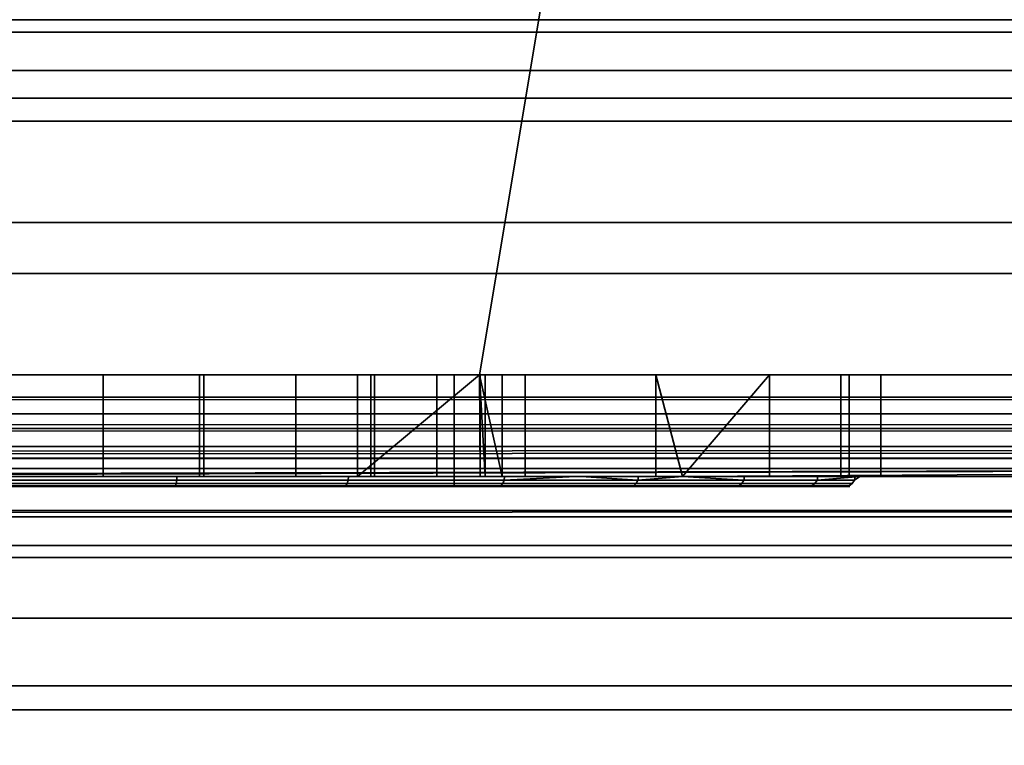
# Model space of a CAD drawing. Header units: millimetres. Extents: x -603 to 3703, y -115 to 249.
# Tile 403 of 656: x 1094.22 to 1103.92, y -33.65 to -26.5. Entities that reach past the tile are written whole.
import ezdxf

# ---------------------------------------------------------------- set-up
doc = ezdxf.new("R2010")
doc.units = ezdxf.units.MM
doc.layers.add('152', color=7, linetype='Continuous', true_color=0xffffff)

# ---------------------------------------------------------------- blocks, each defined once
blk = doc.blocks.new('UG_SURFACE_082')
at = {"layer": '152', "color": 252, "linetype": 'Continuous', "lineweight": 35}
for points in [[(1081.975, -17, 1167.5), (1031.9999, -17, 1167.5), (1031.9999, -30, 1167.5), (1114, -30, 1167.5)], [(1114, -30, 1002.5001), (1031.9999, -30, 1002.5001), (1031.9999, -17, 1002.5001), (1081.975, -17, 1002.5001)], [(1114, -30, 1167.5), (1085.375, -17, 1167.5), (1081.975, -17, 1167.5)], [(1114, -30, 1002.5001), (1081.975, -17, 1002.5001), (1085.375, -17, 1002.5001)], [(1114, -30, 1167.5), (1087.25, -17, 1167.5), (1085.375, -17, 1167.5)], [(1114, -30, 1002.5001), (1085.375, -17, 1002.5001), (1087.25, -17, 1002.5001)], [(1114, -30, 1167.5), (1100.75, -17, 1167.5), (1087.25, -17, 1167.5)], [(1114, -30, 1002.5001), (1087.25, -17, 1002.5001), (1100.75, -17, 1002.5001)], [(1114, -30, 1167.5), (1106.025, -17, 1167.5), (1100.75, -17, 1167.5)], [(1114, -30, 1002.5001), (1100.75, -17, 1002.5001), (1106.025, -17, 1002.5001)], [(1089.25, -30, 1003.5), (1098.75, -30, 1003.5), (1100.75, -18, 1003.5), (1087.25, -18, 1003.5)], [(1087.25, -18, 1166.5), (1100.75, -18, 1166.5), (1098.75, -30, 1166.5), (1089.25, -30, 1166.5)], [(1098.75, -30, 1003.5), (1106.025, -30, 1003.5), (1106.025, -18, 1003.5), (1100.75, -18, 1003.5)], [(1100.75, -18, 1166.5), (1106.025, -18, 1166.5), (1106.025, -30, 1166.5), (1098.75, -30, 1166.5)], [(1114, -30, 1167.5), (1031.9999, -30, 1167.5), (1031.9999, -30.3827, 1167.4238), (1113.9685, -30.3827, 1167.4238)], [(1113.9685, -30.3827, 1002.5761), (1031.9999, -30.3827, 1002.5761), (1031.9999, -30, 1002.5001), (1114, -30, 1002.5001)], [(1094, -30, 1087), (1092.9605, -30, 1086.8907), (1089.25, -30, 1093.25), (1098.75, -30, 1093.25)], [(1094, -30, 1145), (1096.0337, -30, 1145.4322), (1098.75, -30, 1126.75), (1089.25, -30, 1126.75)], [(1094, -30, 1155), (1092.9605, -30, 1154.8908), (1089.25, -30, 1166.5), (1098.75, -30, 1166.5)], [(1092.01, -30, 1007.7459), (1094, -30, 1007.35), (1098.75, -30, 1003.5), (1089.25, -30, 1003.5)], [(1089.25, -30, 1126.75), (1098.75, -30, 1126.75), (1098.5, -30, 1108.5), (1089.5, -30, 1108.5)], [(1089.5, -30, 1099.4999), (1098.5, -30, 1099.4999), (1098.75, -30, 1093.25), (1089.25, -30, 1093.25)], [(1098.5, -30, 1099.4999), (1089.5, -30, 1099.4999), (1089.5, -31.1, 1099.4999), (1098.5, -31.1, 1099.4999)], [(1089.5, -30, 1108.5), (1098.5, -30, 1108.5), (1098.5, -31.1, 1108.5), (1089.5, -31.1, 1108.5)], [(1094, -30, 1007.35), (1094, -31, 1007.35), (1095.9899, -31, 1007.7459), (1095.9899, -30, 1007.7459)], [(1097.5482, -30, 1039.9983), (1097.5482, -31, 1039.9983), (1094, -31, 1040.75), (1094, -30, 1040.75)], [(1094, -30, 1155), (1095.0396, -30, 1154.8908), (1095.0396, -31, 1154.8908), (1094, -31, 1155)], [(1094, -30, 1145), (1094, -31, 1145), (1096.0337, -31, 1145.4322), (1096.0337, -30, 1145.4322)], [(1094, -30, 1087), (1095.0396, -30, 1086.8907), (1095.0396, -31, 1086.8907), (1094, -31, 1087)], [(1094, -30, 1077), (1094, -31, 1077), (1096.0337, -31, 1077.4323), (1096.0337, -30, 1077.4323)], [(1098.75, -30, 1093.25), (1095.0396, -30, 1086.8907), (1094, -30, 1087)], [(1098.75, -30, 1166.5), (1095.0396, -30, 1154.8908), (1094, -30, 1155)], [(1097.5482, -30, 1039.9983), (1094, -30, 1040.75), (1094, -30, 1077), (1096.0337, -30, 1077.4323)], [(1098.75, -30, 1003.5), (1094, -30, 1007.35), (1095.9899, -30, 1007.7459)], [(1096.939, -30, 1154.0451), (1096.939, -31, 1154.0451), (1095.0396, -31, 1154.8908), (1095.0396, -30, 1154.8908)], [(1096.939, -30, 1086.045), (1096.939, -31, 1086.045), (1095.0396, -31, 1086.8907), (1095.0396, -30, 1086.8907)], [(1098.75, -30, 1093.25), (1096.939, -30, 1086.045), (1095.0396, -30, 1086.8907)], [(1098.75, -30, 1166.5), (1096.939, -30, 1154.0451), (1095.0396, -30, 1154.8908)], [(1095.9899, -30, 1007.7459), (1095.9899, -31, 1007.7459), (1097.677, -31, 1008.873), (1097.677, -30, 1008.873)], [(1095.9899, -30, 1007.7459), (1097.677, -30, 1008.873), (1098.75, -30, 1003.5)], [(1096.0337, -30, 1145.4322), (1096.0337, -31, 1145.4322), (1097.7157, -31, 1146.6544), (1097.7157, -30, 1146.6544)], [(1096.0337, -30, 1077.4323), (1096.0337, -31, 1077.4323), (1097.7157, -31, 1078.6543), (1097.7157, -30, 1078.6543)], [(1098.75, -30, 1126.75), (1096.0337, -30, 1145.4322), (1097.7157, -30, 1146.6544)], [(1096.0337, -30, 1077.4323), (1098.75, -30, 1039.1288), (1097.5482, -30, 1039.9983)], [(1098.75, -30, 1039.1288), (1096.0337, -30, 1077.4323), (1097.7157, -30, 1078.6543)], [(1098.3301, -30, 1152.5), (1098.3301, -31, 1152.5), (1096.939, -31, 1154.0451), (1096.939, -30, 1154.0451)], [(1098.3301, -30, 1084.5), (1098.3301, -31, 1084.5), (1096.939, -31, 1086.045), (1096.939, -30, 1086.045)], [(1098.3301, -30, 1084.5), (1096.939, -30, 1086.045), (1098.75, -30, 1093.25)], [(1098.3301, -30, 1152.5), (1096.939, -30, 1154.0451), (1098.75, -30, 1166.5)], [(1097.5482, -31, 1039.9983), (1097.5482, -30, 1039.9983), (1098.75, -30, 1039.1288)], [(1098.75, -30, 1039.1288), (1100.4868, -30, 1037.8723), (1100.4868, -31, 1037.8723), (1097.5482, -31, 1039.9983)], [(1098.75, -30, 1010.479), (1097.677, -30, 1008.873), (1097.677, -31, 1008.873), (1098.8041, -31, 1010.56)], [(1097.677, -30, 1008.873), (1098.75, -30, 1010.479), (1098.75, -30, 1003.5)], [(1098.75, -30, 1148.4457), (1097.7157, -30, 1146.6544), (1097.7157, -31, 1146.6544), (1098.7552, -31, 1148.4549)], [(1098.75, -30, 1080.4458), (1097.7157, -30, 1078.6543), (1097.7157, -31, 1078.6543), (1098.7552, -31, 1080.4549)], [(1097.7157, -30, 1078.6543), (1098.75, -30, 1080.4458), (1098.75, -30, 1039.1288)], [(1097.7157, -30, 1146.6544), (1098.75, -30, 1148.4457), (1098.75, -30, 1126.75)], [(1098.9726, -31, 1150.5226), (1098.3301, -31, 1152.5), (1098.3301, -30, 1152.5), (1098.75, -30, 1151.2078)], [(1098.9726, -31, 1082.5226), (1098.3301, -31, 1084.5), (1098.3301, -30, 1084.5), (1098.75, -30, 1083.2077)], [(1098.75, -30, 1093.25), (1098.75, -30, 1083.2077), (1098.3301, -30, 1084.5)], [(1098.75, -30, 1166.5), (1098.75, -30, 1151.2078), (1098.3301, -30, 1152.5)], [(1098.5, -31.1, 1108.5), (1098.5, -30, 1108.5), (1098.5, -30, 1108.1001)], [(1098.5, -30, 1108.1001), (1098.5, -30, 1099.9), (1098.5, -31.1, 1099.4999), (1098.5, -31.1, 1108.5)], [(1098.5, -30, 1099.9), (1098.5, -30, 1099.4999), (1098.5, -31.1, 1099.4999)], [(1098.75, -30, 1126.75), (1098.75, -30, 1108.1001), (1098.5, -30, 1108.1001), (1098.5, -30, 1108.5)], [(1098.5, -30, 1099.4999), (1098.5, -30, 1099.9), (1098.75, -30, 1099.9), (1098.75, -30, 1093.25)], [(1098.5, -30, 1108.1001), (1098.75, -30, 1108.1001), (1098.75, -30, 1099.9), (1098.5, -30, 1099.9)], [(1098.8041, -31, 1010.56), (1098.8041, -30, 1010.56), (1098.75, -30, 1010.479)], [(1098.7552, -31, 1148.4549), (1098.7552, -30, 1148.4549), (1098.75, -30, 1148.4457)], [(1098.75, -30, 1151.2078), (1098.9726, -30, 1150.5226), (1098.9726, -31, 1150.5226)], [(1098.7552, -31, 1080.4549), (1098.7552, -30, 1080.4549), (1098.75, -30, 1080.4458)], [(1098.75, -30, 1083.2077), (1098.9726, -30, 1082.5226), (1098.9726, -31, 1082.5226)], [(1106.025, -30, 1126.75), (1098.75, -30, 1126.75), (1098.75, -30, 1148.4457), (1098.7552, -30, 1148.4549)], [(1100.4868, -30, 1037.8723), (1098.75, -30, 1039.1288), (1098.75, -30, 1080.4458), (1098.7552, -30, 1080.4549)], [(1106.025, -30, 1003.5), (1098.75, -30, 1003.5), (1098.75, -30, 1010.479), (1098.8041, -30, 1010.56)], [(1098.9726, -30, 1082.5226), (1098.75, -30, 1083.2077), (1098.75, -30, 1093.25), (1106.025, -30, 1093.25)], [(1098.9726, -30, 1150.5226), (1098.75, -30, 1151.2078), (1098.75, -30, 1166.5), (1106.025, -30, 1166.5)], [(1106.025, -30, 1126.75), (1106.025, -30, 1108.1001), (1098.75, -30, 1108.1001), (1098.75, -30, 1126.75)], [(1106.025, -30, 1108.1001), (1106.025, -30, 1099.9), (1098.75, -30, 1099.9), (1098.75, -30, 1108.1001)], [(1106.025, -30, 1099.9), (1106.025, -30, 1093.25), (1098.75, -30, 1093.25), (1098.75, -30, 1099.9)], [(1098.7552, -30, 1148.4549), (1098.7552, -31, 1148.4549), (1098.9726, -31, 1150.5226), (1098.9726, -30, 1150.5226)], [(1098.7552, -30, 1080.4549), (1098.7552, -31, 1080.4549), (1098.9726, -31, 1082.5226), (1098.9726, -30, 1082.5226)], [(1098.7552, -30, 1148.4549), (1098.9726, -30, 1150.5226), (1106.025, -30, 1166.5), (1106.025, -30, 1126.75)], [(1102.3108, -30, 1034.7373), (1100.4868, -30, 1037.8723), (1098.7552, -30, 1080.4549), (1106.025, -30, 1033.975)], [(1098.7552, -30, 1080.4549), (1098.9726, -30, 1082.5226), (1106.025, -30, 1093.25), (1106.025, -30, 1033.975)], [(1098.8041, -30, 1010.56), (1098.8041, -31, 1010.56), (1099.2, -31, 1012.55), (1099.2, -30, 1012.55)], [(1106.025, -30, 1013.575), (1106.025, -30, 1003.5), (1098.8041, -30, 1010.56), (1099.2, -30, 1012.55)], [(1101.607, -30, 1027.676), (1099.2, -30, 1024.9628), (1099.2, -31, 1024.9628), (1100.75, -31, 1026.71)], [(1099.2, -31, 1013.575), (1099.2, -31, 1024.9628), (1099.2, -30, 1024.9628), (1099.2, -30, 1013.575)], [(1099.2, -30, 1013.575), (1099.2, -30, 1012.55), (1099.2, -31, 1012.55), (1099.2, -31, 1013.575)], [(1106.025, -30, 1013.575), (1099.2, -30, 1013.575), (1099.2, -30, 1024.9628), (1101.607, -30, 1027.676)], [(1099.2, -30, 1012.55), (1099.2, -30, 1013.575), (1106.025, -30, 1013.575)], [(1100.4868, -30, 1037.8723), (1102.3108, -30, 1034.7373), (1102.3108, -31, 1034.7373), (1100.75, -31, 1037.4199)], [(1100.75, -31, 1037.4199), (1100.4868, -31, 1037.8723), (1100.4868, -30, 1037.8723)], [(1100.75, -31, 1026.71), (1101.607, -31, 1027.676), (1101.607, -30, 1027.676)], [(1101.607, -30, 1027.676), (1101.607, -31, 1027.676), (1102.7069, -31, 1031.1321), (1102.7069, -30, 1031.1321)], [(1101.607, -30, 1027.676), (1102.7069, -30, 1031.1321), (1106.025, -30, 1033.975), (1106.025, -30, 1013.575)], [(1102.3946, -31, 1033.975), (1102.3108, -31, 1034.7373), (1102.3108, -30, 1034.7373), (1102.3946, -30, 1033.975)], [(1106.025, -30, 1033.975), (1102.3946, -30, 1033.975), (1102.3108, -30, 1034.7373)], [(1102.3946, -30, 1033.975), (1102.7069, -30, 1031.1321), (1102.7069, -31, 1031.1321), (1102.3946, -31, 1033.975)], [(1102.7069, -30, 1031.1321), (1102.3946, -30, 1033.975), (1106.025, -30, 1033.975)], [(1113.9685, -30.3827, 1167.4238), (1031.9999, -30.3827, 1167.4238), (1031.9999, -30.7071, 1167.2071), (1113.8787, -30.7071, 1167.2071)], [(1113.8787, -30.7071, 1002.7928), (1031.9999, -30.7071, 1002.7928), (1031.9999, -30.3827, 1002.5761), (1113.9685, -30.3827, 1002.5761)], [(1113.8787, -30.7071, 1167.2071), (1031.9999, -30.7071, 1167.2071), (1031.9999, -30.9239, 1166.8826), (1113.7443, -30.9239, 1166.8826)], [(1113.7443, -30.9239, 1003.1173), (1031.9999, -30.9239, 1003.1173), (1031.9999, -30.7071, 1002.7928), (1113.8787, -30.7071, 1002.7928)], [(1113.7443, -30.9239, 1166.8826), (1031.9999, -30.9239, 1166.8826), (1031.9999, -31, 1166.5), (1081.975, -31, 1166.5)], [(1031.9999, -30.9239, 1003.1173), (1113.7443, -30.9239, 1003.1173), (1087.25, -31, 1003.5), (1085.375, -31, 1003.5)], [(1113.7443, -30.9239, 1166.8826), (1081.975, -31, 1166.5), (1085.375, -31, 1166.5)], [(1113.7443, -30.9239, 1166.8826), (1085.375, -31, 1166.5), (1087.25, -31, 1166.5)], [(1087.25, -31, 1166.5), (1100.75, -31, 1166.5), (1113.7443, -30.9239, 1166.8826)], [(1113.7443, -30.9239, 1003.1173), (1100.75, -31, 1003.5), (1087.25, -31, 1003.5)], [(1113.7443, -30.9239, 1166.8826), (1100.75, -31, 1166.5), (1106.025, -31, 1166.5)], [(1113.7443, -30.9239, 1003.1173), (1106.025, -31, 1003.5), (1100.75, -31, 1003.5)], [(1094, -31, 1155), (1095.0396, -31, 1154.8908), (1100.75, -31, 1166.5), (1087.25, -31, 1166.5)], [(1087.25, -31, 1091.2499), (1100.75, -31, 1091.2499), (1095.7673, -31, 1095.6857), (1092.2327, -31, 1095.6857)], [(1100.75, -31, 1128.75), (1087.25, -31, 1128.75), (1094, -31, 1112.5), (1097.4573, -31, 1111.7651)], [(1100.75, -31, 1091.2499), (1087.25, -31, 1091.2499), (1092.9605, -31, 1086.8907), (1094, -31, 1087)], [(1095.9899, -31, 1007.7459), (1094, -31, 1007.35), (1087.25, -31, 1003.5), (1100.75, -31, 1003.5)], [(1096.0337, -31, 1145.4322), (1094, -31, 1145), (1087.25, -31, 1128.75), (1100.75, -31, 1128.75)], [(1095.7657, -31.0383, 1095.6932), (1092.2344, -31.0383, 1095.6932), (1092.2327, -31, 1095.6857), (1095.7673, -31, 1095.6857)], [(1095.7612, -31.0707, 1095.7144), (1092.2388, -31.0707, 1095.7144), (1092.2344, -31.0383, 1095.6932), (1095.7657, -31.0383, 1095.6932)], [(1094, -31, 1087), (1095.0396, -31, 1086.8907), (1100.75, -31, 1091.2499)], [(1096.0337, -31, 1077.4323), (1094, -31, 1077), (1094, -31, 1040.75), (1097.5482, -31, 1039.9983)], [(1094, -31.0383, 1112.4924), (1097.4542, -31.0383, 1111.7582), (1097.4573, -31, 1111.7651), (1094, -31, 1112.5)], [(1094, -31.0707, 1112.4707), (1097.4454, -31.0707, 1111.7383), (1097.4542, -31.0383, 1111.7582), (1094, -31.0383, 1112.4924)], [(1095.0396, -31, 1154.8908), (1096.939, -31, 1154.0451), (1100.75, -31, 1166.5)], [(1095.0396, -31, 1086.8907), (1096.939, -31, 1086.045), (1100.75, -31, 1091.2499)], [(1098.979, -31.0707, 1097.1471), (1095.7612, -31.0707, 1095.7144), (1095.7657, -31.0383, 1095.6932), (1098.9918, -31.0383, 1097.1295)], [(1098.9918, -31.0383, 1097.1295), (1095.7657, -31.0383, 1095.6932), (1095.7673, -31, 1095.6857), (1098.9962, -31, 1097.1234)], [(1100.75, -31, 1091.2499), (1098.9962, -31, 1097.1234), (1095.7673, -31, 1095.6857)], [(1100.75, -31, 1003.5), (1097.677, -31, 1008.873), (1095.9899, -31, 1007.7459)], [(1100.75, -31, 1128.75), (1097.7157, -31, 1146.6544), (1096.0337, -31, 1145.4322)], [(1096.0337, -31, 1077.4323), (1097.5482, -31, 1039.9983), (1100.4868, -31, 1037.8723)], [(1100.75, -31, 1037.4199), (1097.7157, -31, 1078.6543), (1096.0337, -31, 1077.4323)], [(1100.4868, -31, 1037.8723), (1100.75, -31, 1037.4199), (1096.0337, -31, 1077.4323)], [(1096.939, -31, 1154.0451), (1098.3301, -31, 1152.5), (1100.75, -31, 1166.5)], [(1096.939, -31, 1086.045), (1098.3301, -31, 1084.5), (1100.75, -31, 1091.2499)], [(1097.4454, -31.0707, 1111.7383), (1100.2949, -31.0707, 1109.668), (1100.311, -31.0383, 1109.6826), (1097.4542, -31.0383, 1111.7582)], [(1099.7491, -31, 1110.1), (1097.4573, -31, 1111.7651), (1097.4542, -31.0383, 1111.7582), (1100.311, -31.0383, 1109.6826)], [(1097.4573, -31, 1111.7651), (1099.7491, -31, 1110.1), (1100.75, -31, 1110.1), (1100.75, -31, 1128.75)], [(1098.8041, -31, 1010.56), (1097.677, -31, 1008.873), (1100.75, -31, 1003.5)], [(1098.7552, -31, 1148.4549), (1097.7157, -31, 1146.6544), (1100.75, -31, 1128.75)], [(1098.7552, -31, 1080.4549), (1097.7157, -31, 1078.6543), (1100.75, -31, 1037.4199)], [(1098.3301, -31, 1152.5), (1098.9726, -31, 1150.5226), (1100.75, -31, 1166.5)], [(1098.3301, -31, 1084.5), (1098.9726, -31, 1082.5226), (1100.75, -31, 1091.2499)], [(1100.75, -31, 1128.75), (1100.75, -31, 1166.5), (1098.9726, -31, 1150.5226), (1098.7552, -31, 1148.4549)], [(1100.75, -31, 1037.4199), (1100.75, -31, 1091.2499), (1098.9726, -31, 1082.5226), (1098.7552, -31, 1080.4549)], [(1099.2, -31, 1012.55), (1098.8041, -31, 1010.56), (1100.75, -31, 1003.5), (1100.75, -31, 1013.575)], [(1101.3359, -31.0707, 1099.7646), (1098.979, -31.0707, 1097.1471), (1098.9918, -31.0383, 1097.1295), (1101.3546, -31.0383, 1099.7539)], [(1098.9918, -31.0383, 1097.1295), (1098.9962, -31, 1097.1234), (1099.6954, -31, 1097.9)], [(1099.6954, -31, 1097.9), (1100.75, -31, 1099.0711), (1101.3546, -31.0383, 1099.7539), (1098.9918, -31.0383, 1097.1295)], [(1100.75, -31, 1091.2499), (1100.75, -31, 1097.9), (1099.6954, -31, 1097.9), (1098.9962, -31, 1097.1234)], [(1100.75, -31, 1013.575), (1099.2, -31, 1013.575), (1099.2, -31, 1012.55)], [(1099.2, -31, 1013.575), (1100.75, -31, 1013.575), (1100.75, -31, 1026.71), (1099.2, -31, 1024.9628)], [(1099.6954, -31, 1097.9), (1100.75, -31, 1097.9), (1100.75, -31, 1099.0711)], [(1100.75, -31, 1110.1), (1099.7491, -31, 1110.1), (1100.3168, -31, 1109.6876)], [(1100.311, -31.0383, 1109.6826), (1100.3168, -31, 1109.6876), (1099.7491, -31, 1110.1)], [(1100.2949, -31.0707, 1109.668), (1102.0561, -31.0707, 1106.6176), (1102.0768, -31.0383, 1106.6242), (1100.311, -31.0383, 1109.6826)], [(1100.311, -31.0383, 1109.6826), (1102.0768, -31.0383, 1106.6242), (1102.0839, -31, 1106.6266), (1100.75, -31, 1108.9371)], [(1100.75, -31, 1108.9371), (1100.3168, -31, 1109.6876), (1100.311, -31.0383, 1109.6826)], [(1100.3168, -31, 1109.6876), (1100.75, -31, 1108.9371), (1100.75, -31, 1110.1)], [(1106.025, -31, 1110.1), (1100.75, -31, 1110.1), (1100.75, -31, 1108.9371), (1102.0839, -31, 1106.6266)], [(1106.025, -31, 1033.975), (1106.025, -31, 1091.2499), (1100.75, -31, 1091.2499), (1100.75, -31, 1037.4199)], [(1100.75, -31, 1037.4199), (1102.3108, -31, 1034.7373), (1106.025, -31, 1033.975)], [(1101.607, -31, 1027.676), (1100.75, -31, 1026.71), (1100.75, -31, 1013.575), (1106.025, -31, 1013.575)], [(1101.3613, -31, 1099.75), (1100.75, -31, 1099.0711), (1100.75, -31, 1097.9), (1106.025, -31, 1097.9)], [(1100.75, -31, 1166.5), (1100.75, -31, 1128.75), (1106.025, -31, 1128.75), (1106.025, -31, 1166.5)], [(1100.75, -31, 1128.75), (1100.75, -31, 1110.1), (1106.025, -31, 1110.1), (1106.025, -31, 1128.75)], [(1100.75, -31, 1097.9), (1100.75, -31, 1091.2499), (1106.025, -31, 1091.2499), (1106.025, -31, 1097.9)], [(1100.75, -31, 1013.575), (1100.75, -31, 1003.5), (1106.025, -31, 1003.5), (1106.025, -31, 1013.575)], [(1100.75, -31, 1099.0711), (1101.3613, -31, 1099.75), (1101.3546, -31.0383, 1099.7539)], [(1102.4243, -31.0707, 1103.1146), (1101.3359, -31.0707, 1099.7646), (1101.3546, -31.0383, 1099.7539), (1102.4458, -31.0383, 1103.1123)], [(1102.4458, -31.0383, 1103.1123), (1101.3546, -31.0383, 1099.7539), (1101.3613, -31, 1099.75), (1102.4535, -31, 1103.1115)], [(1102.4535, -31, 1103.1115), (1101.3613, -31, 1099.75), (1106.025, -31, 1097.9)], [(1102.7069, -31, 1031.1321), (1101.607, -31, 1027.676), (1106.025, -31, 1013.575), (1106.025, -31, 1033.975)], [(1102.0561, -31.0707, 1106.6176), (1102.4243, -31.0707, 1103.1146), (1102.4458, -31.0383, 1103.1123), (1102.0768, -31.0383, 1106.6242)], [(1102.0768, -31.0383, 1106.6242), (1102.4458, -31.0383, 1103.1123), (1102.5, -31, 1104)], [(1102.5, -31, 1104), (1102.0839, -31, 1106.6266), (1102.0768, -31.0383, 1106.6242)], [(1106.025, -31, 1110.1), (1102.0839, -31, 1106.6266), (1102.5, -31, 1104)], [(1102.3108, -31, 1034.7373), (1102.3946, -31, 1033.975), (1106.025, -31, 1033.975)], [(1106.025, -31, 1033.975), (1102.3946, -31, 1033.975), (1102.7069, -31, 1031.1321)], [(1102.4458, -31.0383, 1103.1123), (1102.4535, -31, 1103.1115), (1102.5, -31, 1104)], [(1102.5, -31, 1104), (1102.4535, -31, 1103.1115), (1106.025, -31, 1097.9), (1106.025, -31, 1110.1)], [(1098.5, -31.1, 1099.4999), (1089.5, -31.1, 1099.4999), (1089.0626, -31.1, 1097.2042), (1092.2536, -31.1, 1095.7836)], [(1089.5, -31.1, 1108.5), (1098.5, -31.1, 1108.5), (1094, -31.1, 1112.4001), (1090.5834, -31.1, 1111.6738)], [(1095.7544, -31.0924, 1095.7462), (1092.2456, -31.0924, 1095.7462), (1092.2388, -31.0707, 1095.7144), (1095.7612, -31.0707, 1095.7144)], [(1095.7465, -31.1, 1095.7836), (1092.2536, -31.1, 1095.7836), (1092.2456, -31.0924, 1095.7462), (1095.7544, -31.0924, 1095.7462)], [(1092.2536, -31.1, 1095.7836), (1095.7465, -31.1, 1095.7836), (1098.9374, -31.1, 1097.2042), (1098.5, -31.1, 1099.4999)], [(1094, -31.0924, 1112.4383), (1097.4321, -31.0924, 1111.7088), (1097.4454, -31.0707, 1111.7383), (1094, -31.0707, 1112.4707)], [(1094, -31.1, 1112.4001), (1097.4166, -31.1, 1111.6738), (1097.4321, -31.0924, 1111.7088), (1094, -31.0924, 1112.4383)], [(1098.5, -31.1, 1108.5), (1100.2424, -31.1, 1109.6207), (1097.4166, -31.1, 1111.6738), (1094, -31.1, 1112.4001)], [(1098.9374, -31.1, 1097.2042), (1095.7465, -31.1, 1095.7836), (1095.7544, -31.0924, 1095.7462), (1098.9599, -31.0924, 1097.1733)], [(1098.9599, -31.0924, 1097.1733), (1095.7544, -31.0924, 1095.7462), (1095.7612, -31.0707, 1095.7144), (1098.979, -31.0707, 1097.1471)], [(1097.4166, -31.1, 1111.6738), (1100.2424, -31.1, 1109.6207), (1100.2709, -31.0924, 1109.6463), (1097.4321, -31.0924, 1111.7088)], [(1097.4321, -31.0924, 1111.7088), (1100.2709, -31.0924, 1109.6463), (1100.2949, -31.0707, 1109.668), (1097.4454, -31.0707, 1111.7383)], [(1098.5, -31.1, 1108.5), (1098.5, -31.1, 1099.4999), (1101.2746, -31.1, 1099.8), (1102.3539, -31.1, 1103.122)], [(1102.3539, -31.1, 1103.122), (1101.9889, -31.1, 1106.5958), (1100.2424, -31.1, 1109.6207), (1098.5, -31.1, 1108.5)], [(1098.5, -31.1, 1099.4999), (1098.9374, -31.1, 1097.2042), (1101.2746, -31.1, 1099.8)], [(1101.2746, -31.1, 1099.8), (1098.9374, -31.1, 1097.2042), (1098.9599, -31.0924, 1097.1733), (1101.3077, -31.0924, 1099.7809)], [(1101.3077, -31.0924, 1099.7809), (1098.9599, -31.0924, 1097.1733), (1098.979, -31.0707, 1097.1471), (1101.3359, -31.0707, 1099.7646)], [(1100.2424, -31.1, 1109.6207), (1101.9889, -31.1, 1106.5958), (1102.0253, -31.0924, 1106.6076), (1100.2709, -31.0924, 1109.6463)], [(1100.2709, -31.0924, 1109.6463), (1102.0253, -31.0924, 1106.6076), (1102.0561, -31.0707, 1106.6176), (1100.2949, -31.0707, 1109.668)], [(1102.3539, -31.1, 1103.122), (1101.2746, -31.1, 1099.8), (1101.3077, -31.0924, 1099.7809), (1102.3921, -31.0924, 1103.1179)], [(1102.3921, -31.0924, 1103.1179), (1101.3077, -31.0924, 1099.7809), (1101.3359, -31.0707, 1099.7646), (1102.4243, -31.0707, 1103.1146)], [(1101.9889, -31.1, 1106.5958), (1102.3539, -31.1, 1103.122), (1102.3921, -31.0924, 1103.1179), (1102.0253, -31.0924, 1106.6076)], [(1102.0253, -31.0924, 1106.6076), (1102.3921, -31.0924, 1103.1179), (1102.4243, -31.0707, 1103.1146), (1102.0561, -31.0707, 1106.6176)]]:
    blk.add_3dface(points, dxfattribs=at)
blk = doc.blocks.new('UG_SURFACE_087')
at = {"layer": '152', "color": 250, "linetype": 'Continuous', "lineweight": 35}
for points in [[(1029.5, -25.6481, 0.7284), (1970.5, -25.6481, 0.7284), (1970.5, -26.6213, 1.3787), (1029.5, -26.6213, 1.3787)], [(1029.5, -27.5, 23.5), (1970.5, -27.5, 23.5), (1970.5, -26.5, 23.5), (1029.5, -26.5, 23.5)], [(1029.5, -26.6213, 1.3787), (1970.5, -26.6213, 1.3787), (1970.5, -27.2716, 2.3519), (1029.5, -27.2716, 2.3519)], [(1029.5, -27.2716, 2.3519), (1970.5, -27.2716, 2.3519), (1970.5, -27.5, 3.5), (1029.5, -27.5, 3.5)], [(1029.5, -27.5, 3.5), (1970.5, -27.5, 3.5), (1970.5, -27.5, 23.5), (1029.5, -27.5, 23.5)]]:
    blk.add_3dface(points, dxfattribs=at)
blk = doc.blocks.new('UG_SURFACE_088')
at = {"layer": '152', "color": 252, "linetype": 'Continuous', "lineweight": 35}
for points in [[(1029.5, -24.2276, 24), (1970.5, -24.2276, 24), (1970.5, -27.5, 24), (1029.5, -27.5, 24)], [(1029.5, -28.5, 30.5), (1970.5, -28.5, 30.5), (1970.5, -24.25, 30.5), (1029.5, -24.25, 30.5)], [(1029.5, -27, 28), (1970.5, -27, 28), (1970.5, -27.5, 29.5), (1029.5, -27.5, 29.5)], [(1029.5, -27.5, 26.5), (1970.5, -27.5, 26.5), (1970.5, -27, 28), (1029.5, -27, 28)], [(1029.5, -27.5, 0.5), (1970.5, -27.5, 0.5), (1970.5, -28.5, 0.5), (1029.5, -28.5, 0.5)], [(1029.5, -27.5, 24), (1970.5, -27.5, 24), (1970.5, -27.5, 0.5), (1029.5, -27.5, 0.5)], [(1029.5, -27.5, 29.5), (1970.5, -27.5, 29.5), (1970.5, -28.5, 29.5), (1029.5, -28.5, 29.5)], [(1029.5, -28.5, 26.5), (1970.5, -28.5, 26.5), (1970.5, -27.5, 26.5), (1029.5, -27.5, 26.5)], [(1029.5, -28.5, 0.5), (1970.5, -28.5, 0.5), (1970.5, -28.5, 26.5), (1029.5, -28.5, 26.5)], [(1029.5, -28.5, 29.5), (1970.5, -28.5, 29.5), (1970.5, -28.5, 30.5), (1029.5, -28.5, 30.5)]]:
    blk.add_3dface(points, dxfattribs=at)
blk = doc.blocks.new('UG_SURFACE_090')
at = {"layer": '152', "color": 43, "linetype": 'Continuous', "lineweight": 35}
for points in [[(1029, -34, 2017), (1971, -34, 2017), (1971, 0, 2017), (1029, 0, 2017)], [(1029, -29, 30.5), (1029, -13, 30.5), (1971, -13, 30.5), (1971, -29, 30.5)], [(1029, -34), (1029, -29), (1971, -29), (1971, -34)], [(1029, -29), (1029, -29, 30.5), (1971, -29, 30.5), (1971, -29)]]:
    blk.add_3dface(points, dxfattribs=at)
blk = doc.blocks.new('UG_SURFACE_152')
at = {"layer": '152', "color": 252, "linetype": 'Continuous', "lineweight": 35}
for points in [[(1023.5, -30.22, 2021.75), (1976.5, -30.22, 2021.75), (1976.5, 62.62, 2021.75), (1023.5, 62.62, 2021.75)], [(1025, -30.22, 2020.2501), (1025, 62.62, 2020.2501), (1975, 62.62, 2020.2501), (1975, -30.22, 2020.2501)], [(970, -13.3, 2075.2499), (970, -30.22, 2075.2499), (2030, -30.22, 2075.2499), (2030, -13.3, 2075.2499)], [(971.5, -13.3, 2073.75), (2028.5001, -13.3, 2073.75), (2028.5001, -30.22, 2073.75), (971.5, -30.22, 2073.75)], [(2030, -30.22, 2075.2499), (970, -30.22, 2075.2499), (970.0592, -30.8209, 2075.1908)], [(2029.9408, -30.8209, 2075.1908), (2030, -30.22, 2075.2499), (970.0592, -30.8209, 2075.1908)], [(971.5304, -30.5282, 2073.7197), (971.5, -30.22, 2073.75), (2028.5001, -30.22, 2073.75)], [(971.5304, -30.5282, 2073.7197), (2028.5001, -30.22, 2073.75), (2028.4696, -30.5282, 2073.7197)], [(1976.5303, -30.5282, 2021.7803), (1023.5, -30.22, 2021.75), (1023.4697, -30.5282, 2021.7803)], [(1976.5303, -30.5282, 2021.7803), (1976.5, -30.22, 2021.75), (1023.5, -30.22, 2021.75)], [(1024.9408, -30.8209, 2020.3092), (1975, -30.22, 2020.2501), (1975.0592, -30.8209, 2020.3092)], [(1024.9408, -30.8209, 2020.3092), (1025, -30.22, 2020.2501), (1975, -30.22, 2020.2501)], [(2028.4696, -30.5282, 2073.7197), (2028.3797, -30.8246, 2073.6296), (971.6203, -30.8246, 2073.6296), (971.5304, -30.5282, 2073.7197)], [(1023.4697, -30.5282, 2021.7803), (1023.3797, -30.8246, 2021.8704), (1976.6203, -30.8246, 2021.8704)], [(1023.4697, -30.5282, 2021.7803), (1976.6203, -30.8246, 2021.8704), (1976.5303, -30.5282, 2021.7803)], [(970.0592, -30.8209, 2075.1908), (970.2345, -31.3987, 2075.0155), (2029.7656, -31.3987, 2075.0155), (2029.9408, -30.8209, 2075.1908)], [(2028.0373, -31.3372, 2073.2872), (971.9627, -31.3372, 2073.2872), (971.6203, -30.8246, 2073.6296), (2028.3797, -30.8246, 2073.6296)], [(1976.6203, -30.8246, 2021.8704), (1023.3797, -30.8246, 2021.8704), (1023.0372, -31.3372, 2022.2127), (1976.9628, -31.3372, 2022.2127)], [(1975.0592, -30.8209, 2020.3092), (1024.7655, -31.3987, 2020.4844), (1024.9408, -30.8209, 2020.3092)], [(1975.0592, -30.8209, 2020.3092), (1975.2345, -31.3987, 2020.4844), (1024.7655, -31.3987, 2020.4844)], [(2027.5247, -31.6797, 2072.7746), (972.4753, -31.6797, 2072.7746), (971.9627, -31.3372, 2073.2872), (2028.0373, -31.3372, 2073.2872)], [(1976.9628, -31.3372, 2022.2127), (1023.0372, -31.3372, 2022.2127), (1022.5246, -31.6797, 2022.7253), (1977.4754, -31.6797, 2022.7253)], [(2029.7656, -31.3987, 2075.0155), (970.2345, -31.3987, 2075.0155), (970.9021, -32.3979, 2074.348), (2029.0978, -32.3979, 2074.348)], [(1975.9021, -32.3979, 2021.152), (1024.0979, -32.3979, 2021.152), (1024.7655, -31.3987, 2020.4844), (1975.2345, -31.3987, 2020.4844)], [(2026.9201, -31.8, 2072.17), (973.08, -31.8, 2072.17), (972.4753, -31.6797, 2072.7746), (2027.5247, -31.6797, 2072.7746)], [(1977.4754, -31.6797, 2022.7253), (1022.5246, -31.6797, 2022.7253), (1021.92, -31.8, 2023.33), (1978.08, -31.8, 2023.33)], [(973.08, -31.8, 2072.17), (2026.9201, -31.8, 2072.17), (1978.08, -31.8, 2023.33), (1021.92, -31.8, 2023.33)], [(2029.0978, -32.3979, 2074.348), (970.9021, -32.3979, 2074.348), (971.9014, -33.0656, 2073.3488), (2028.0986, -33.0656, 2073.3488)], [(1976.9013, -33.0656, 2022.1512), (1023.0987, -33.0656, 2022.1512), (1024.0979, -32.3979, 2021.152), (1975.9021, -32.3979, 2021.152)], [(2028.0986, -33.0656, 2073.3488), (971.9014, -33.0656, 2073.3488), (973.08, -33.3, 2072.17), (2026.9201, -33.3, 2072.17)], [(1978.08, -33.3, 2023.33), (1021.92, -33.3, 2023.33), (1023.0987, -33.0656, 2022.1512), (1976.9013, -33.0656, 2022.1512)], [(973.08, -33.3, 2072.17), (1021.92, -33.3, 2023.33), (1978.08, -33.3, 2023.33), (2026.9201, -33.3, 2072.17)]]:
    blk.add_3dface(points, dxfattribs=at)

msp = doc.modelspace()

# ---------------------------------------------------------------- linework, layer by layer
at = {"layer": '152', "color": 252, "linetype": 'Continuous', "lineweight": -3, "true_color": 0x939598}
for p, q in [((1964.5, -26.5, 23.5), (1029.5, -26.5, 23.5)), ((1964.5, -26.5, 8), (1029.5, -26.5, 8)), ((1970.5, -26.5, 6.5), (1029.5, -26.5, 6.5)), ((1970.5, -26.5, 23.5), (1029.5, -26.5, 23.5)), ((1970.5, -26.5, 3.5), (1029.5, -26.5, 3.5)), ((1970.5, -26.5, 5.5), (1029.5, -26.5, 5.5)), ((1970.5, -27, 28), (1029.5, -27, 28)), ((1970.5, -27.5, 3.5), (1029.5, -27.5, 3.5)), ((1970.5, -27.5, 23.5), (1029.5, -27.5, 23.5)), ((1970.5, -27.5, 26.5), (1029.5, -27.5, 26.5)), ((1970.5, -27.5, 0.5), (1029.5, -27.5, 0.5)), ((1970.5, -27.5, 29.5), (1029.5, -27.5, 29.5)), ((1970.5, -27.5, 24), (1029.5, -27.5, 24)), ((1970.5, -28.5, 0.5), (1029.5, -28.5, 0.5)), ((1970.5, -28.5, 30.5), (1029.5, -28.5, 30.5)), ((1970.5, -28.5, 29.5), (1029.5, -28.5, 29.5)), ((1970.5, -28.5, 26.5), (1029.5, -28.5, 26.5)), ((1971, -29), (1029, -29)), ((1029, -29, 30.5), (1971, -29, 30.5)), ((1032, -30, 1167.5), (1114, -30, 1167.5)), ((1032, -30, 1166.5), (1113.5858, -30, 1166.5)), ((1032, -30, 1003.5), (1113.5858, -30, 1003.5)), ((1114, -30, 1002.5), (1032, -30, 1002.5)), ((1098.5, -30, 1099.5), (1089.5, -30, 1099.5)), ((1089.5, -30, 1108.5), (1098.5, -30, 1108.5)), ((1098.5, -31.1, 1099.5), (1098.5, -30, 1099.5)), ((1098.5, -30, 1108.5), (1098.5, -30, 1099.5)), ((1098.5, -31.1, 1108.5), (1098.5, -30, 1108.5)), ((1099.2, -30, 1024.9628), (1099.2, -31, 1024.9628)), ((1099.2, -30, 1024.9628), (1099.2, -30, 1012.55)), ((1099.2, -30, 1012.55), (1099.2, -31, 1012.55)), ((2030, -30.22, 2075.25), (970, -30.22, 2075.25)), ((2028.5, -30.22, 2073.75), (971.5, -30.22, 2073.75)), ((1976.5, -30.22, 2021.75), (1023.5, -30.22, 2021.75)), ((1975, -30.22, 2020.25), (1025, -30.22, 2020.25)), ((1032, -31, 1003.5), (1113.5858, -31, 1003.5)), ((1113.5858, -31, 1166.5), (1032, -31, 1166.5)), ((1099.2, -31, 1024.9628), (1099.2, -31, 1012.55)), ((1089.5, -31.1, 1108.5), (1098.5, -31.1, 1108.5)), ((1098.5, -31.1, 1099.5), (1089.5, -31.1, 1099.5)), ((1098.5, -31.1, 1108.5), (1098.5, -31.1, 1099.5)), ((2026.92, -31.8, 2072.17), (973.08, -31.8, 2072.17)), ((1978.08, -31.8, 2023.33), (1021.92, -31.8, 2023.33)), ((2026.92, -33.3, 2072.17), (973.08, -33.3, 2072.17)), ((1978.08, -33.3, 2023.33), (1021.92, -33.3, 2023.33))]:
    msp.add_line(p, q, dxfattribs=at)
at = {"layer": '152', "color": 252, "linetype": 'Continuous', "lineweight": -3, "true_color": 0x939598, "extrusion": (0, 1, 0)}
for centre, radius in [((-1094, 1082, -30), 5), ((-1094, 1150, -30), 5), ((-1094, 1104, -31), 8.5), ((-1094, 1150, -31), 5), ((-1094, 1082, -31), 5)]:
    msp.add_circle(centre, radius, dxfattribs=at)
at = {"layer": '152', "color": 252, "linetype": 'Continuous', "lineweight": -3, "true_color": 0x939598, "extrusion": (0, -1, 0)}
msp.add_circle((1094, 1104, 31.1), 8.4, dxfattribs=at)
at = {"layer": '152', "color": 252, "linetype": 'Continuous', "lineweight": -3, "true_color": 0x939598, "extrusion": (0, 1, 0)}
for centre, radius, start, end in [((-1094, 1032, -30), 8.75, 306.46173, 233.53827), ((-1094, 1012.55, -30), 5.2, 180, 0), ((-1094, 1032, -31), 8.75, 306.46173, 233.53827), ((-1094, 1012.55, -31), 5.2, 180, 0)]:
    msp.add_arc(centre, radius, start, end, dxfattribs=at)

# ---------------------------------------------------------------- block references
at = {"layer": '152', "color": 252, "linetype": 'Continuous', "lineweight": -3, "true_color": 0x939598}
for name in ['UG_SURFACE_152', 'UG_SURFACE_090', 'UG_SURFACE_082', 'UG_SURFACE_088', 'UG_SURFACE_087']:
    msp.add_blockref(name, (0, 0), dxfattribs=at)

doc.saveas('drawing.dxf')
